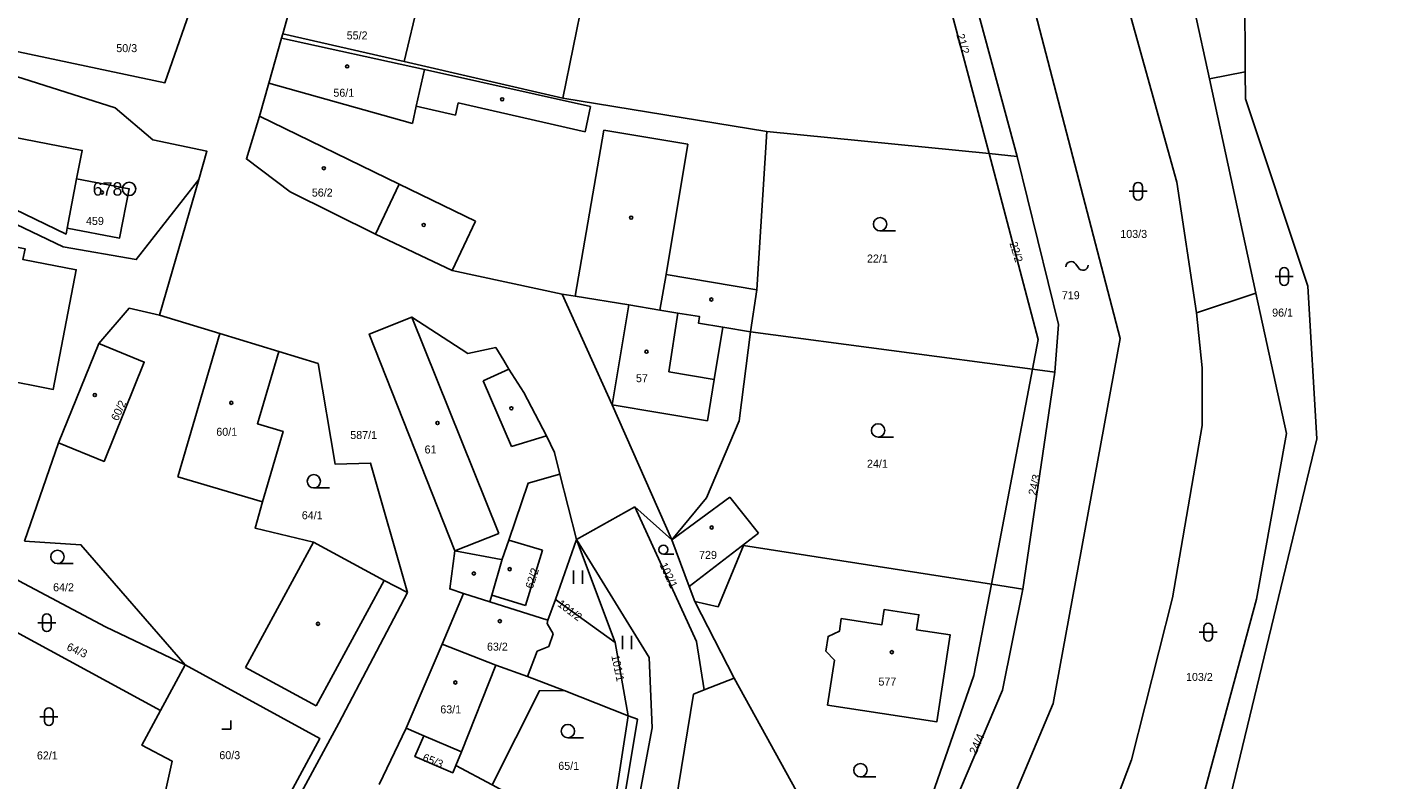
# Model space of a CAD drawing. Extents: x -758582 to -751794, y -998770 to -994350.
# Drawn here: x -755599.9 to -755446.2, y -995816.3 to -995731.7 of the extents above; entities that cross this region are included whole.
import ezdxf

# ---------------------------------------------------------------- set-up
doc = ezdxf.new("R2010")
doc.units = 0
for name, color, linetype in [('Hranice parcel', 7, 'Continuous'), ('Parcelní čísla', 7, 'Continuous'), ('Vnitřní kresba', 7, 'Continuous'), ('Značky bodu BP', 7, 'Continuous'), ('Značky budov', 7, 'Continuous'), ('Značky kultur', 7, 'Continuous')]:
    doc.layers.add(name, color=color, linetype=linetype)

msp = doc.modelspace()

# ---------------------------------------------------------------- linework, layer by layer
at = {"layer": 'Hranice parcel'}
for p, q in [((-755539.7, -995739.68), (-755534.54, -995714.36)), ((-755569.33, -995725.58), (-755571.19, -995732.43)), ((-755571.19, -995732.43), (-755557.56, -995735.57)), ((-755557.56, -995735.57), (-755539.7, -995739.68)), ((-755462.93, -995736.73), (-755466.97, -995737.5)), ((-755466.97, -995737.5), (-755461.74, -995761.6)), ((-755516.76, -995743.43), (-755539.7, -995739.68)), ((-755516.76, -995743.43), (-755491.76, -995745.91)), ((-755491.76, -995745.91), (-755488.58, -995746.23)), ((-755594.4, -995748.74), (-755595.48, -995754.29)), ((-755585.08, -995764.1), (-755580.66, -995748.82)), ((-755461.74, -995761.6), (-755468.42, -995763.84)), ((-755486.86, -995770.17), (-755518.61, -995765.97)), ((-755591.92, -995767.28), (-755596.45, -995778.47)), ((-755491.49, -995794.37), (-755486.86, -995770.17)), ((-755486.86, -995770.17), (-755484.37, -995770.5)), ((-755487.94, -995794.93), (-755484.37, -995770.5)), ((-755596.45, -995778.47), (-755600.27, -995789.5)), ((-755538.17, -995789.33), (-755540.04, -995781.97)), ((-755538.17, -995789.33), (-755531.61, -995785.64)), ((-755527.46, -995789.37), (-755531.61, -995785.64)), ((-755527.46, -995789.37), (-755520.93, -995784.58)), ((-755520.93, -995784.58), (-755517.71, -995788.63)), ((-755517.71, -995788.63), (-755525.51, -995794.6)), ((-755540.55, -995796.06), (-755538.17, -995789.33)), ((-755538.17, -995789.33), (-755533.83, -995800.9)), ((-755525.51, -995794.6), (-755527.46, -995789.37)), ((-755525.51, -995794.6), (-755524.87, -995796.31)), ((-755491.49, -995794.37), (-755487.94, -995794.93)), ((-755550.88, -995795.39), (-755553.28, -995801.09)), ((-755550.88, -995795.39), (-755547.92, -995796.34)), ((-755533.83, -995800.9), (-755540.55, -995796.06)), ((-755524.87, -995796.31), (-755520.42, -995804.92)), ((-755584.98, -995808.56), (-755603.55, -995798.48)), ((-755532.34, -995809.15), (-755533.83, -995800.9)), ((-755553.28, -995801.09), (-755557.34, -995810.55)), ((-755582.21, -995803.41), (-755584.98, -995808.56)), ((-755523.79, -995806.25), (-755520.42, -995804.92)), ((-755520.42, -995804.92), (-755503.98, -995834.78)), ((-755539.54, -995806.3), (-755532.34, -995809.15)), ((-755557.34, -995810.55), (-755560.36, -995816.89)), ((-755557.34, -995810.55), (-755555.34, -995811.41)), ((-755551.75, -995814.75), (-755547.65, -995816.93))]:
    msp.add_line(p, q, dxfattribs=at)
for points in [[(-755468.42, -995763.84), (-755470.62, -995749.14), (-755478.99, -995719.07), (-755478.39, -995706.28), (-755463.07, -995668.72)], [(-755453.09, -995671.77), (-755469.57, -995709.78), (-755470.33, -995722.02), (-755466.97, -995737.5)], [(-755446.24, -995674.42), (-755463.02, -995718.38), (-755462.93, -995736.73)], [(-755616.22, -995731.24), (-755584.47, -995737.95), (-755577.34, -995717.51)], [(-755491.76, -995745.91), (-755498.83, -995719.23), (-755498.52, -995717.76)], [(-755488.58, -995746.23), (-755495.85, -995719.47), (-755495.74, -995717.59)], [(-755489.32, -995719.48), (-755477.02, -995766.71), (-755484.53, -995807.78), (-755498.8, -995841.6), (-755499.31, -995842.18)], [(-755569.33, -995725.58), (-755555.93, -995728.81), (-755557.56, -995735.57)], [(-755580.66, -995748.82), (-755579.74, -995745.65), (-755585.82, -995744.38), (-755590.08, -995740.75), (-755604.38, -995736.24), (-755620.07, -995733.57), (-755625.82, -995735.56), (-755625.48, -995733.29), (-755649.01, -995728.69), (-755649.85, -995733.07), (-755665.81, -995729.99)], [(-755571.19, -995732.43), (-755571.35, -995732.94), (-755572.77, -995738), (-755573.84, -995741.7)], [(-755594.4, -995748.74), (-755593.78, -995745.56), (-755636.88, -995737.19), (-755637.81, -995742), (-755635.94, -995742.36), (-755625.25, -995747.31), (-755602.55, -995751.62), (-755595.59, -995754.97), (-755595.48, -995754.29)], [(-755462.93, -995736.73), (-755462.92, -995739.76), (-755455.88, -995760.84), (-755454.89, -995777.99), (-755468.08, -995832.64)], [(-755573.84, -995741.7), (-755575.31, -995746.51), (-755570.38, -995750.2), (-755560.77, -995754.97)], [(-755573.84, -995741.7), (-755558.11, -995749.36), (-755560.77, -995754.97)], [(-755518.61, -995765.97), (-755517.89, -995761.23), (-755516.76, -995743.43)], [(-755486.86, -995770.17), (-755486.22, -995766.84), (-755491.76, -995745.91)], [(-755484.37, -995770.5), (-755483.94, -995765.15), (-755488.58, -995746.23)], [(-755595.48, -995754.29), (-755589.57, -995755.41), (-755588.5, -995749.89), (-755594.4, -995748.74)], [(-755580.66, -995748.82), (-755587.69, -995757.83), (-755595.9, -995756.4), (-755602.97, -995753.01), (-755603.54, -995755.96)], [(-755605.98, -995769.55), (-755602.92, -995770.14), (-755603.13, -995771.27), (-755597.04, -995772.44), (-755594.45, -995758.99), (-755600.44, -995757.83), (-755600.2, -995756.61), (-755603.54, -995755.96)], [(-755560.77, -995754.97), (-755552.17, -995759.05), (-755539.78, -995761.72)], [(-755539.78, -995761.72), (-755538.32, -995761.96), (-755532.3, -995762.94), (-755528.78, -995763.52), (-755526.77, -995763.85), (-755524.33, -995764.25), (-755524.45, -995764.99), (-755521.71, -995765.45), (-755518.61, -995765.97)], [(-755539.78, -995761.72), (-755534.17, -995774.16), (-755527.46, -995789.37)], [(-755476.21, -995849.9), (-755461.69, -995796.04), (-755458.3, -995777.4), (-755461.74, -995761.6)], [(-755585.08, -995764.1), (-755588.5, -995763.31), (-755591.92, -995767.28)], [(-755571.67, -995768.19), (-755578.28, -995766.17), (-755585.08, -995764.1)], [(-755468.42, -995763.84), (-755467.8, -995770.01), (-755467.78, -995776.5), (-755471.11, -995795.9), (-755475.72, -995814.1), (-755487.9, -995846.2)], [(-755540.04, -995781.97), (-755540.65, -995779.55), (-755541.54, -995777.68), (-755544.08, -995772.79), (-755545.79, -995770.18), (-755546.34, -995769.19), (-755547.26, -995767.73), (-755550.39, -995768.39), (-755556.71, -995764.31), (-755561.48, -995766.22), (-755551.84, -995790.61), (-755552.42, -995794.89), (-755550.88, -995795.39)], [(-755527.46, -995789.37), (-755523.56, -995784.63), (-755519.88, -995775.97), (-755518.61, -995765.97)], [(-755591.92, -995767.28), (-755586.79, -995769.36), (-755591.32, -995780.55), (-755596.45, -995778.47)], [(-755557.18, -995795.28), (-755559.79, -995793.94), (-755567.77, -995789.61), (-755574.32, -995788.07), (-755573.51, -995785.08), (-755571.18, -995777.16), (-755574.06, -995776.31), (-755571.67, -995768.19)], [(-755557.18, -995795.28), (-755561.34, -995780.73), (-755565.32, -995780.85), (-755567.24, -995769.54), (-755571.67, -995768.19)], [(-755547.92, -995796.34), (-755547.7, -995795.58), (-755546.53, -995791.55), (-755545.77, -995789.4), (-755543.62, -995782.98), (-755540.04, -995781.97)], [(-755531.61, -995785.64), (-755524.67, -995800.79), (-755523.79, -995806.25)], [(-755600.27, -995789.5), (-755593.92, -995789.92), (-755582.21, -995803.41)], [(-755538.17, -995789.33), (-755529.99, -995802.59), (-755529.67, -995810.51), (-755533.37, -995830.29), (-755537.81, -995843.47), (-755543.24, -995853.38), (-755548.93, -995861.53)], [(-755524.87, -995796.31), (-755522.24, -995796.89), (-755519.4, -995790), (-755491.49, -995794.37)], [(-755601.63, -995793.41), (-755600.92, -995793.98), (-755591.16, -995799.16), (-755582.21, -995803.41)], [(-755503.98, -995834.78), (-755493.46, -995804.64), (-755491.49, -995794.37)], [(-755570.82, -995820.95), (-755564.91, -995809.98), (-755557.18, -995795.28)], [(-755547.92, -995796.34), (-755541.38, -995798.42), (-755540.55, -995796.06)], [(-755503.98, -995834.78), (-755503.02, -995836.3), (-755490.26, -995806.26), (-755487.94, -995794.93)], [(-755510.11, -995801.88), (-755509.16, -995802.91), (-755509.93, -995807.96), (-755497.64, -995809.84), (-755496.14, -995800.05), (-755499.91, -995799.48), (-755499.65, -995797.79), (-755503.54, -995797.19), (-755503.81, -995798.92), (-755508.39, -995798.22), (-755508.6, -995799.64), (-755509.87, -995800.22), (-755510.11, -995801.88)], [(-755539.54, -995806.3), (-755543.68, -995804.73), (-755547.25, -995803.47), (-755553.28, -995801.09)], [(-755582.21, -995803.41), (-755567.05, -995811.71), (-755571.79, -995820.54)], [(-755547.65, -995816.93), (-755542.35, -995806.35), (-755539.54, -995806.3)], [(-755523.79, -995806.25), (-755525, -995806.73), (-755527.7, -995823.23), (-755527.98, -995825.87)], [(-755584.98, -995808.56), (-755587.07, -995812.46), (-755583.66, -995814.26), (-755586.26, -995825.88)], [(-755547.65, -995816.93), (-755534.64, -995823.96), (-755532.34, -995809.15)], [(-755534.52, -995828.96), (-755531.3, -995809.54), (-755532.34, -995809.15)], [(-755551.75, -995814.75), (-755552.1, -995815.57), (-755556.35, -995813.74), (-755555.34, -995811.41)], [(-755555.34, -995811.41), (-755551.1, -995813.23), (-755551.75, -995814.75)]]:
    msp.add_lwpolyline(points, dxfattribs=at)
at = {"layer": 'Vnitřní kresba'}
for p, q in [((-755555.28, -995736.45), (-755571.35, -995732.94)), ((-755556.19, -995740.59), (-755555.28, -995736.45)), ((-755555.28, -995736.45), (-755536.59, -995740.6)), ((-755572.77, -995738), (-755556.61, -995742.53)), ((-755556.61, -995742.53), (-755556.19, -995740.59)), ((-755556.19, -995740.59), (-755551.78, -995741.61)), ((-755551.47, -995740.22), (-755551.78, -995741.61)), ((-755537.18, -995743.47), (-755551.47, -995740.22)), ((-755536.59, -995740.6), (-755537.18, -995743.47)), ((-755538.32, -995761.96), (-755535.1, -995743.27)), ((-755525.64, -995744.87), (-755535.1, -995743.27)), ((-755528.1, -995759.51), (-755525.64, -995744.87)), ((-755558.11, -995749.36), (-755549.55, -995753.53)), ((-755549.55, -995753.53), (-755552.17, -995759.05)), ((-755528.78, -995763.52), (-755528.1, -995759.51)), ((-755517.89, -995761.23), (-755528.1, -995759.51)), ((-755532.3, -995762.94), (-755534.17, -995774.16)), ((-755527.8, -995770.46), (-755526.77, -995763.85)), ((-755556.71, -995764.31), (-755546.89, -995788.65)), ((-755522.68, -995771.32), (-755521.71, -995765.45)), ((-755578.28, -995766.17), (-755583.02, -995782.28)), ((-755545.79, -995770.18), (-755548.67, -995771.48)), ((-755548.67, -995771.48), (-755545.48, -995778.87)), ((-755522.68, -995771.32), (-755527.8, -995770.46)), ((-755523.45, -995775.96), (-755522.68, -995771.32)), ((-755534.17, -995774.16), (-755523.45, -995775.96)), ((-755545.48, -995778.87), (-755541.54, -995777.68)), ((-755573.51, -995785.08), (-755583.02, -995782.28)), ((-755551.84, -995790.61), (-755546.89, -995788.65)), ((-755575.42, -995803.72), (-755567.77, -995789.61)), ((-755545.77, -995789.4), (-755541.98, -995790.54)), ((-755551.84, -995790.61), (-755546.64, -995791.56)), ((-755546.64, -995791.56), (-755546.53, -995791.55)), ((-755541.98, -995790.54), (-755543.92, -995796.76)), ((-755567.44, -995808.05), (-755559.79, -995793.94)), ((-755543.92, -995796.76), (-755547.7, -995795.58)), ((-755541.47, -995798.76), (-755541.38, -995798.42)), ((-755540.81, -995799.94), (-755541.47, -995798.76)), ((-755541.28, -995801.36), (-755540.81, -995799.94)), ((-755543.68, -995804.73), (-755542.61, -995801.87)), ((-755542.61, -995801.87), (-755541.28, -995801.36)), ((-755575.42, -995803.72), (-755567.44, -995808.05)), ((-755551.1, -995813.23), (-755547.25, -995803.47))]:
    msp.add_line(p, q, dxfattribs=at)
at = {"layer": 'Značky bodu BP'}
for radius in [0.75, 0.03]:
    msp.add_circle((-755588.5, -995749.89), radius, dxfattribs=at)
at = {"layer": 'Značky budov'}
msp.add_line((-755482.01, -995758.35), (-755481.71, -995758.75), dxfattribs=at)
for centre in [(-755563.97, -995736.11), (-755546.53, -995739.81), (-755566.59, -995747.56), (-755591.55, -995750.29), (-755532.02, -995753.12), (-755555.36, -995753.94), (-755523, -995762.33), (-755530.3, -995768.2), (-755592.36, -995773.08), (-755577.01, -995773.95), (-755545.5, -995774.56), (-755553.81, -995776.22), (-755522.96, -995787.98), (-755549.72, -995793.15), (-755545.68, -995792.67), (-755567.25, -995798.82), (-755546.8, -995798.52), (-755502.69, -995802), (-755551.79, -995805.41)]:
    msp.add_circle(centre, 0.175, dxfattribs=at)
for centre, start, end in [((-755482.52, -995758.64), 29.2914, 181.2189), ((-755481.2, -995758.46), 209.2914, 1.2189)]:
    msp.add_arc(centre, 0.588, start, end, dxfattribs=at)
at = {"layer": 'Značky kultur'}
for p, q in [((-755475.99, -995750.15), (-755473.99, -995750.15)), ((-755475.49, -995749.65), (-755475.49, -995750.65)), ((-755474.49, -995750.65), (-755474.49, -995749.65)), ((-755504.02, -995754.61), (-755502.27, -995754.61)), ((-755459.06, -995759.24), (-755459.06, -995760.24)), ((-755458.06, -995760.24), (-755458.06, -995759.24)), ((-755459.56, -995759.74), (-755457.56, -995759.74)), ((-755504.24, -995777.81), (-755502.49, -995777.81)), ((-755567.72, -995783.53), (-755565.97, -995783.53)), ((-755528.39, -995790.97), (-755527.21, -995790.97)), ((-755596.56, -995792.03), (-755594.81, -995792.03)), ((-755538.51, -995794.33), (-755538.51, -995792.83)), ((-755537.51, -995794.33), (-755537.51, -995792.83)), ((-755598.76, -995798.69), (-755596.76, -995798.69)), ((-755598.26, -995798.19), (-755598.26, -995799.19)), ((-755597.26, -995799.19), (-755597.26, -995798.19)), ((-755467.61, -995799.25), (-755467.61, -995800.25)), ((-755466.61, -995800.25), (-755466.61, -995799.25)), ((-755532.98, -995801.67), (-755532.98, -995800.17)), ((-755531.98, -995801.67), (-755531.98, -995800.17)), ((-755468.11, -995799.75), (-755466.11, -995799.75)), ((-755598.53, -995809.26), (-755596.53, -995809.26)), ((-755598.03, -995808.76), (-755598.03, -995809.76)), ((-755597.03, -995809.76), (-755597.03, -995808.76)), ((-755577.05, -995810.68), (-755577.05, -995809.68)), ((-755578.05, -995810.68), (-755577.05, -995810.68)), ((-755539.14, -995811.63), (-755537.39, -995811.63)), ((-755506.23, -995816.03), (-755504.48, -995816.03))]:
    msp.add_line(p, q, dxfattribs=at)
for centre, radius in [((-755504.02, -995753.86), 0.75), ((-755504.24, -995777.06), 0.75), ((-755567.72, -995782.78), 0.75), ((-755528.39, -995790.47), 0.502), ((-755596.56, -995791.28), 0.75), ((-755539.14, -995810.88), 0.75), ((-755506.23, -995815.28), 0.75)]:
    msp.add_circle(centre, radius, dxfattribs=at)
for centre, start, end in [((-755474.99, -995749.65), 0, 180), ((-755474.99, -995750.65), 180, 359.9879), ((-755458.56, -995759.24), 0, 180), ((-755458.56, -995760.24), 180, 359.9879), ((-755597.76, -995798.19), 0, 180), ((-755597.76, -995799.19), 180, 359.9879), ((-755467.11, -995799.25), 0, 180), ((-755467.11, -995800.25), 180, 359.9879), ((-755597.53, -995808.76), 0, 180), ((-755597.53, -995809.76), 180, 359.9879)]:
    msp.add_arc(centre, 0.5, start, end, dxfattribs=at)

# ---------------------------------------------------------------- texts
at = {"layer": 'Parcelní čísla'}
for s, p in [('55/2', (-755564.02, -995733.07)), ('50/3', (-755589.94, -995734.5)), ('56/1', (-755565.52, -995739.52)), ('56/2', (-755567.94, -995750.75)), ('459', (-755593.35, -995753.94)), ('103/3', (-755476.99, -995755.4)), ('22/1', (-755505.49, -995758.17)), ('719', (-755483.57, -995762.3)), ('96/1', (-755459.91, -995764.25)), ('57', (-755531.48, -995771.63)), ('60/1', (-755578.69, -995777.66)), ('587/1', (-755563.62, -995778.02)), ('61', (-755555.26, -995779.65)), ('24/1', (-755505.49, -995781.25)), ('64/1', (-755569.07, -995787.05)), ('729', (-755524.38, -995791.51)), ('64/2', (-755597.05, -995795.15)), ('63/2', (-755548.24, -995801.83)), ('577', (-755504.2, -995805.76)), ('103/2', (-755469.6, -995805.24)), ('63/1', (-755553.49, -995808.89)), ('62/1', (-755598.87, -995814.07)), ('60/3', (-755578.35, -995814.04)), ('65/1', (-755540.22, -995815.24))]:
    msp.add_text(s, height=0.9, dxfattribs=at).set_placement(p)
for s, rotation, p in [('21/2', 286, (-755495.44, -995732.57)), ('22/2', 287, (-755489.47, -995756)), ('60/2', 65, (-755589.77, -995776.06)), ('24/3', 77, (-755486.49, -995784.41)), ('62/2', 72, (-755543.1, -995794.94)), ('102/1', 295, (-755528.85, -995792.18)), ('101/2', 323, (-755540.38, -995796.75)), ('64/3', 336, (-755595.6, -995801.72)), ('101/1', 282, (-755534.26, -995802.42)), ('24/4', 66, (-755493.21, -995813.57)), ('65/3', 338, (-755555.57, -995814.2))]:
    msp.add_text(s, height=0.9, rotation=rotation, dxfattribs=at).set_placement(p)
at = {"layer": 'Značky bodu BP'}
msp.add_text('678', height=1.5, dxfattribs=at).set_placement((-755592.6, -995750.64))

doc.saveas('drawing.dxf')
